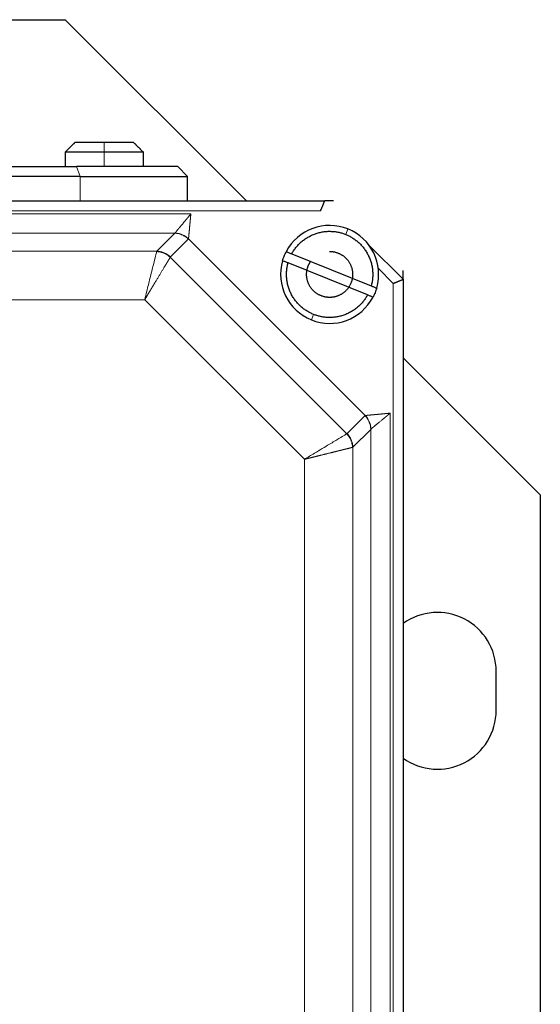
# Model space of a CAD drawing. Header units: inches. Extents: x 0 to 20790, y -12 to 14700.
# Tile 405 of 441: x 13783 to 13836, y 11748 to 11849. Entities that reach past the tile are written whole.
import ezdxf

# ---------------------------------------------------------------- set-up
doc = ezdxf.new("R2010")
doc.units = ezdxf.units.IN
doc.layers.add('1', color=7, linetype='Continuous', true_color=0xffffff)

msp = doc.modelspace()

# ---------------------------------------------------------------- linework, layer by layer
at = {"layer": '1', "color": 2, "linetype": 'Continuous', "lineweight": 25}
for p, q in [((13766.878, 11848.942), (13787.338, 11848.942)), ((13805.838, 11830.442), (13787.338, 11848.942)), ((13788.38, 11836.442), (13789.294, 11836.442)), ((13793.383, 11836.442), (13794.296, 11836.442)), ((13787.338, 11835.45), (13787.338, 11833.942)), ((13787.37, 11835.442), (13791.338, 11835.442)), ((13791.338, 11835.442), (13795.307, 11835.442)), ((13765.838, 11833.942), (13788.496, 11833.942)), ((13798.838, 11833.942), (13788.496, 11833.942)), ((13799.838, 11832.942), (13798.838, 11833.942)), ((13788.87, 11832.942), (13764.838, 11832.942)), ((13788.87, 11832.942), (13799.838, 11832.942)), ((13799.838, 11830.442), (13799.838, 11832.942)), ((13814.738, 11830.442), (13813.839, 11830.442)), ((13799.938, 11826.582), (13799.913, 11826.544)), ((13818.338, 11825.942), (13821.838, 11822.442)), ((13810.469, 11825.037), (13818.581, 11821.774)), ((13798.09, 11824.721), (13798.071, 11824.692)), ((13818.207, 11820.846), (13810.096, 11824.109)), ((13821.838, 11822.441), (13821.838, 11823.342)), ((13821.838, 11822.442), (13821.838, 11708.442)), ((13835.838, 11800.442), (13821.838, 11814.441)), ((13817.941, 11808.516), (13817.979, 11808.541)), ((13816.089, 11806.674), (13816.117, 11806.693)), ((13835.838, 11800.442), (13835.838, 11730.317)), ((13831.338, 11778.442), (13831.338, 11782.442))]:
    msp.add_line(p, q, dxfattribs=at)
at = {"layer": '1', "color": 110, "linetype": 'Continuous', "lineweight": 13}
for p, q in [((13791.338, 11836.442), (13791.338, 11835.442)), ((13791.338, 11833.942), (13791.338, 11835.442)), ((13788.496, 11833.942), (13788.87, 11832.942)), ((13788.87, 11832.942), (13788.87, 11830.442)), ((13813.424, 11829.442), (13700.253, 11829.442)), ((13800.176, 11829.118), (13713.501, 11829.118)), ((13715.151, 11827.137), (13798.526, 11827.137)), ((13796.703, 11825.314), (13798.526, 11827.137)), ((13815.98, 11827.024), (13816.204, 11827.58)), ((13799.913, 11826.544), (13798.09, 11824.721)), ((13799.938, 11826.582), (13817.979, 11808.541)), ((13716.974, 11825.314), (13796.703, 11825.314)), ((13798.071, 11824.692), (13816.089, 11806.674)), ((13820.838, 11822.027), (13819.299, 11823.567)), ((13820.838, 11708.856), (13820.838, 11822.027)), ((13795.465, 11820.363), (13718.211, 11820.363)), ((13811.759, 11804.068), (13795.465, 11820.363)), ((13812.472, 11818.303), (13812.696, 11818.86)), ((13820.515, 11722.104), (13820.515, 11808.779)), ((13816.117, 11806.693), (13817.941, 11808.516)), ((13818.534, 11807.129), (13816.711, 11805.306)), ((13818.534, 11807.129), (13818.534, 11723.754)), ((13816.711, 11805.306), (13816.711, 11725.577)), ((13811.759, 11726.815), (13811.759, 11804.068))]:
    msp.add_line(p, q, dxfattribs=at)
at = {"layer": '1', "color": 2, "linetype": 'Continuous', "lineweight": 25}
for centre, radius, start, end in [((13814.338, 11822.942), 5, 68.08544, 152.34627), ((13814.338, 11822.942), 5, 343.82461, 68.08544), ((13814.338, 11822.942), 5, 163.82461, 248.08544), ((13814.338, 11822.942), 5, 248.08544, 332.34627), ((13825.338, 11782.442), 6, 0, 125.685), ((13825.338, 11778.442), 6, 234.315, 0)]:
    msp.add_arc(centre, radius, start, end, dxfattribs=at)
for points, degree in [([(13788.38, 11836.442), (13787.37, 11835.442)], 1), ([(13787.37, 11835.442), (13788.38, 11836.442)], 1), ([(13791.207, 11836.442), (13791.273, 11836.442), (13791.338, 11836.442)], 2), ([(13791.338, 11836.442), (13791.404, 11836.442), (13791.47, 11836.442)], 2), ([(13795.307, 11835.442), (13794.296, 11836.442)], 1), ([(13794.296, 11836.442), (13795.307, 11835.442)], 1), ([(13795.338, 11833.942), (13795.338, 11835.442)], 1), ([(13699.838, 11830.442), (13813.838, 11830.442)], 1), ([(13798.526, 11827.137), (13798.537, 11827.143), (13798.545, 11827.149), (13798.551, 11827.156)], 3), ([(13796.703, 11825.314), (13796.695, 11825.301), (13796.689, 11825.285), (13796.684, 11825.267)], 3), ([(13809.7, 11824.808), (13809.762, 11824.963), (13809.832, 11825.114), (13809.909, 11825.262)], 3), ([(13814.338, 11825.292), (13814.79, 11825.291), (13815.672, 11824.928), (13816.327, 11824.279), (13816.689, 11823.404), (13816.688, 11822.482), (13816.326, 11821.606), (13815.675, 11820.955), (13814.8, 11820.592), (13814.338, 11820.592)], 2), ([(13809.536, 11824.334), (13809.583, 11824.495), (13809.637, 11824.653), (13809.7, 11824.808)], 3), ([(13818.977, 11821.076), (13818.915, 11820.921), (13818.845, 11820.769), (13818.767, 11820.621)], 3), ([(13819.14, 11821.549), (13819.094, 11821.388), (13819.039, 11821.23), (13818.977, 11821.076)], 3), ([(13818.553, 11807.154), (13818.546, 11807.148), (13818.539, 11807.14), (13818.534, 11807.129)], 3)]:
    msp.add_open_spline(points, degree=degree, dxfattribs=at)
for points, degree, knots in [([(13788.38, 11836.442), (13788.464, 11836.442), (13788.971, 11836.442), (13790.136, 11836.442), (13791.207, 11836.442)], 2, [0, 0, 0, 0.25, 0.5, 1, 1, 1]), ([(13791.47, 11836.442), (13792.54, 11836.442), (13793.705, 11836.442), (13794.212, 11836.442), (13794.296, 11836.442)], 2, [0, 0, 0, 0.5, 0.75, 1, 1, 1]), ([(13813.424, 11829.442), (13813.426, 11829.447), (13813.43, 11829.456), (13813.436, 11829.471), (13813.442, 11829.485), (13813.448, 11829.499), (13813.454, 11829.513), (13813.459, 11829.527), (13813.465, 11829.541), (13813.47, 11829.554), (13813.476, 11829.567), (13813.481, 11829.58), (13813.486, 11829.592), (13813.491, 11829.605), (13813.496, 11829.617), (13813.501, 11829.628), (13813.506, 11829.64), (13813.511, 11829.651), (13813.515, 11829.663), (13813.52, 11829.673), (13813.524, 11829.684), (13813.529, 11829.694), (13813.533, 11829.705), (13813.537, 11829.714), (13813.541, 11829.724), (13813.545, 11829.734), (13813.549, 11829.743), (13813.552, 11829.752), (13813.556, 11829.76), (13813.56, 11829.769), (13813.563, 11829.777), (13813.566, 11829.785), (13813.57, 11829.793), (13813.573, 11829.801), (13813.576, 11829.808), (13813.579, 11829.815), (13813.592, 11829.846), (13813.613, 11829.899), (13813.643, 11829.97), (13813.67, 11830.034), (13813.694, 11830.093), (13813.712, 11830.137), (13813.726, 11830.17), (13813.735, 11830.193), (13813.745, 11830.216), (13813.753, 11830.237), (13813.762, 11830.257), (13813.769, 11830.277), (13813.777, 11830.295), (13813.784, 11830.313), (13813.791, 11830.329), (13813.797, 11830.344), (13813.802, 11830.358), (13813.808, 11830.371), (13813.813, 11830.383), (13813.817, 11830.394), (13813.821, 11830.403), (13813.825, 11830.412), (13813.828, 11830.419), (13813.831, 11830.425), (13813.833, 11830.43), (13813.835, 11830.435), (13813.836, 11830.438), (13813.838, 11830.44), (13813.838, 11830.441), (13813.838, 11830.441), (13813.838, 11830.442)], 3, [0, 0, 0, 0, 0.0098379, 0.0195356, 0.0290922, 0.0385069, 0.0477792, 0.0569083, 0.0658938, 0.0747352, 0.083432, 0.0919838, 0.1003905, 0.1086517, 0.1167672, 0.124737, 0.1325608, 0.1402387, 0.1477706, 0.1551566, 0.1623967, 0.1694911, 0.1764398, 0.1832431, 0.1899011, 0.1964141, 0.2027822, 0.2090059, 0.2150853, 0.2210208, 0.2268127, 0.2324614, 0.2379672, 0.2433304, 0.2485516, 0.253631, 0.258569, 0.3142317, 0.3674363, 0.4181306, 0.466294, 0.5119346, 0.5339942, 0.5560138, 0.5779844, 0.599892, 0.6217226, 0.6434617, 0.6650951, 0.6866083, 0.7079871, 0.7292173, 0.750285, 0.7711769, 0.7918797, 0.8123808, 0.8326682, 0.8527304, 0.8725566, 0.8921367, 0.9114614, 0.9305222, 0.9493114, 0.9678222, 0.9860485, 1, 1, 1, 1]), ([(13809.909, 11825.262), (13810.006, 11825.224), (13810.192, 11825.148), (13810.379, 11825.073), (13810.469, 11825.037)], 3, [0, 0, 0, 0, 0.5156033, 1, 1, 1, 1]), ([(13810.096, 11824.109), (13810.006, 11824.146), (13809.819, 11824.221), (13809.632, 11824.296), (13809.536, 11824.334)], 3, [0, 0, 0, 0, 0.4843967, 1, 1, 1, 1]), ([(13814.338, 11820.592), (13813.877, 11820.592), (13813.003, 11820.954), (13812.352, 11821.605), (13811.989, 11822.48), (13811.987, 11823.402), (13812.263, 11824.071), (13812.4, 11824.271)], 2, [0, 0, 0, 0.1809013, 0.3618027, 0.542704, 0.7236054, 0.9045067, 1, 1, 1]), ([(13820.838, 11822.027), (13820.843, 11822.029), (13820.853, 11822.033), (13820.868, 11822.04), (13820.882, 11822.046), (13820.896, 11822.051), (13820.91, 11822.057), (13820.924, 11822.063), (13820.937, 11822.069), (13820.95, 11822.074), (13820.963, 11822.079), (13820.976, 11822.085), (13820.989, 11822.09), (13821.001, 11822.095), (13821.013, 11822.1), (13821.025, 11822.105), (13821.037, 11822.11), (13821.048, 11822.114), (13821.059, 11822.119), (13821.07, 11822.124), (13821.081, 11822.128), (13821.091, 11822.132), (13821.101, 11822.136), (13821.111, 11822.141), (13821.121, 11822.145), (13821.13, 11822.148), (13821.139, 11822.152), (13821.148, 11822.156), (13821.157, 11822.16), (13821.166, 11822.163), (13821.174, 11822.166), (13821.182, 11822.17), (13821.19, 11822.173), (13821.198, 11822.176), (13821.205, 11822.179), (13821.212, 11822.182), (13821.243, 11822.195), (13821.295, 11822.217), (13821.366, 11822.246), (13821.431, 11822.273), (13821.49, 11822.297), (13821.534, 11822.315), (13821.567, 11822.329), (13821.59, 11822.339), (13821.612, 11822.348), (13821.634, 11822.357), (13821.654, 11822.366), (13821.673, 11822.374), (13821.692, 11822.382), (13821.709, 11822.389), (13821.725, 11822.396), (13821.74, 11822.402), (13821.754, 11822.408), (13821.767, 11822.413), (13821.779, 11822.418), (13821.789, 11822.423), (13821.799, 11822.427), (13821.808, 11822.43), (13821.815, 11822.433), (13821.821, 11822.435), (13821.827, 11822.437), (13821.831, 11822.439), (13821.834, 11822.44), (13821.837, 11822.441), (13821.838, 11822.441), (13821.838, 11822.442), (13821.838, 11822.442)], 3, [0, 0, 0, 0, 0.0098379, 0.0195356, 0.0290922, 0.0385069, 0.0477792, 0.0569083, 0.0658938, 0.0747352, 0.0834319, 0.0919838, 0.1003905, 0.1086517, 0.1167672, 0.124737, 0.1325608, 0.1402387, 0.1477706, 0.1551566, 0.1623967, 0.1694911, 0.1764398, 0.1832431, 0.1899011, 0.1964141, 0.2027822, 0.2090059, 0.2150853, 0.2210208, 0.2268127, 0.2324614, 0.2379672, 0.2433304, 0.2485516, 0.253631, 0.258569, 0.3142317, 0.3674363, 0.4181306, 0.466294, 0.5119346, 0.5339942, 0.5560138, 0.5779844, 0.599892, 0.6217226, 0.6434617, 0.6650951, 0.6866083, 0.7079871, 0.7292173, 0.750285, 0.7711769, 0.7918797, 0.8123808, 0.8326682, 0.8527304, 0.8725566, 0.8921367, 0.9114614, 0.9305222, 0.9493114, 0.9678222, 0.9860485, 1, 1, 1, 1]), ([(13818.767, 11820.621), (13818.671, 11820.66), (13818.484, 11820.735), (13818.298, 11820.81), (13818.207, 11820.846)], 3, [0, 0, 0, 0, 0.5156033, 1, 1, 1, 1]), ([(13818.581, 11821.774), (13818.671, 11821.738), (13818.858, 11821.662), (13819.044, 11821.587), (13819.14, 11821.549)], 3, [0, 0, 0, 0, 0.4843967, 1, 1, 1, 1])]:
    msp.add_open_spline(points, degree=degree, knots=knots, dxfattribs=at)
at = {"layer": '1', "color": 110, "linetype": 'Continuous', "lineweight": 13}
for points, knots in [([(13798.551, 11827.156), (13798.552, 11827.158), (13798.554, 11827.16), (13798.558, 11827.164), (13798.561, 11827.169), (13798.565, 11827.173), (13798.569, 11827.178), (13798.573, 11827.182), (13798.577, 11827.188), (13798.581, 11827.193), (13798.586, 11827.198), (13798.59, 11827.204), (13798.595, 11827.21), (13798.6, 11827.216), (13798.605, 11827.222), (13798.61, 11827.228), (13798.616, 11827.235), (13798.621, 11827.242), (13798.627, 11827.249), (13798.633, 11827.256), (13798.639, 11827.263), (13798.645, 11827.271), (13798.652, 11827.278), (13798.658, 11827.286), (13798.665, 11827.295), (13798.672, 11827.303), (13798.679, 11827.311), (13798.686, 11827.32), (13798.694, 11827.329), (13798.701, 11827.338), (13798.709, 11827.347), (13798.717, 11827.357), (13798.736, 11827.38), (13798.768, 11827.419), (13798.817, 11827.478), (13798.871, 11827.543), (13798.92, 11827.602), (13798.96, 11827.65), (13798.99, 11827.686), (13799.019, 11827.721), (13799.047, 11827.755), (13799.075, 11827.789), (13799.103, 11827.822), (13799.13, 11827.855), (13799.157, 11827.887), (13799.208, 11827.949), (13799.289, 11828.046), (13799.404, 11828.185), (13799.53, 11828.338), (13799.625, 11828.453), (13799.685, 11828.525), (13799.706, 11828.551), (13799.728, 11828.577), (13799.751, 11828.605), (13799.775, 11828.634), (13799.8, 11828.664), (13799.826, 11828.695), (13799.853, 11828.727), (13799.881, 11828.761), (13799.91, 11828.796), (13799.94, 11828.832), (13799.97, 11828.869), (13800.002, 11828.908), (13800.035, 11828.948), (13800.069, 11828.989), (13800.104, 11829.031), (13800.14, 11829.074), (13800.164, 11829.103), (13800.176, 11829.118)], [0, 0, 0, 0, 0.0060783, 0.0121777, 0.0182981, 0.0244396, 0.0306023, 0.0367862, 0.0429912, 0.0492175, 0.055465, 0.0617337, 0.0680237, 0.0743349, 0.0806673, 0.0870209, 0.0933957, 0.0997918, 0.1062089, 0.1126472, 0.1191066, 0.1255871, 0.1320886, 0.1386112, 0.1451546, 0.1517191, 0.1583044, 0.1649105, 0.1715374, 0.1781851, 0.1848535, 0.1915425, 0.1982522, 0.2329474, 0.2692787, 0.3071904, 0.3466185, 0.3656454, 0.3840458, 0.4018307, 0.4190118, 0.4356009, 0.4516364, 0.4672735, 0.4825267, 0.4973856, 0.5540501, 0.6149629, 0.6801485, 0.7495931, 0.7595843, 0.7700317, 0.7809366, 0.7923003, 0.8041241, 0.8164091, 0.8291563, 0.8423666, 0.8560407, 0.8701792, 0.8847825, 0.8998506, 0.9153836, 0.9313811, 0.9478426, 0.9647671, 0.9821534, 1, 1, 1, 1]), ([(13800.176, 11829.118), (13800.175, 11829.108), (13800.173, 11829.089), (13800.171, 11829.06), (13800.168, 11829.032), (13800.165, 11829.004), (13800.163, 11828.976), (13800.16, 11828.949), (13800.157, 11828.922), (13800.155, 11828.895), (13800.152, 11828.869), (13800.15, 11828.843), (13800.148, 11828.818), (13800.145, 11828.793), (13800.143, 11828.769), (13800.141, 11828.744), (13800.138, 11828.721), (13800.136, 11828.697), (13800.134, 11828.674), (13800.132, 11828.651), (13800.13, 11828.629), (13800.128, 11828.607), (13800.126, 11828.586), (13800.124, 11828.565), (13800.122, 11828.544), (13800.12, 11828.523), (13800.118, 11828.504), (13800.116, 11828.484), (13800.114, 11828.465), (13800.113, 11828.446), (13800.111, 11828.427), (13800.109, 11828.409), (13800.108, 11828.392), (13800.106, 11828.374), (13800.105, 11828.358), (13800.103, 11828.341), (13800.099, 11828.293), (13800.091, 11828.216), (13800.081, 11828.11), (13800.072, 11828.009), (13800.063, 11827.913), (13800.054, 11827.821), (13800.046, 11827.734), (13800.039, 11827.652), (13800.032, 11827.584), (13800.027, 11827.527), (13800.023, 11827.482), (13800.02, 11827.438), (13800.016, 11827.395), (13800.012, 11827.353), (13800.008, 11827.312), (13800.005, 11827.271), (13800.001, 11827.232), (13799.997, 11827.194), (13799.994, 11827.157), (13799.99, 11827.121), (13799.986, 11827.086), (13799.983, 11827.052), (13799.98, 11827.019), (13799.976, 11826.987), (13799.973, 11826.956), (13799.97, 11826.926), (13799.967, 11826.898), (13799.965, 11826.87), (13799.962, 11826.844), (13799.96, 11826.819), (13799.957, 11826.795), (13799.955, 11826.772), (13799.953, 11826.75), (13799.951, 11826.729), (13799.949, 11826.709), (13799.948, 11826.691), (13799.946, 11826.673), (13799.945, 11826.657), (13799.943, 11826.642), (13799.942, 11826.628), (13799.941, 11826.615), (13799.94, 11826.603), (13799.939, 11826.592), (13799.938, 11826.585), (13799.938, 11826.582)], [0, 0, 0, 0, 0.0090604, 0.018007, 0.0268395, 0.0355577, 0.0441615, 0.0526507, 0.0610252, 0.069285, 0.0774299, 0.0854599, 0.0933749, 0.1011749, 0.1088599, 0.1164298, 0.1238848, 0.1312249, 0.13845, 0.1455603, 0.1525557, 0.1594365, 0.1662027, 0.1728544, 0.1793917, 0.1858147, 0.1921236, 0.1983185, 0.2043996, 0.210367, 0.2162209, 0.2219614, 0.2275887, 0.233103, 0.2385046, 0.2437935, 0.24897, 0.284392, 0.3186901, 0.3518605, 0.3839021, 0.4148162, 0.4446071, 0.4732809, 0.5008466, 0.5175969, 0.5340315, 0.5502308, 0.5663189, 0.5822953, 0.598158, 0.6139052, 0.6295347, 0.6450445, 0.6604324, 0.6756964, 0.6908342, 0.7058438, 0.7207231, 0.7354699, 0.7500821, 0.7645578, 0.778895, 0.7930918, 0.8071463, 0.8210567, 0.8348216, 0.8484392, 0.8619083, 0.8752275, 0.8883956, 0.9014116, 0.9142747, 0.9269842, 0.9395396, 0.9519405, 0.9641869, 0.9762787, 0.9882162, 1, 1, 1, 1]), ([(13798.526, 11827.137), (13798.64, 11827.135), (13798.924, 11827.105), (13799.308, 11826.978), (13799.656, 11826.774), (13799.832, 11826.625), (13799.913, 11826.544)], [0, 0, 0, 0, 0.2222222, 0.5555556, 0.7777778, 1, 1, 1, 1]), ([(13798.551, 11827.156), (13798.843, 11827.152), (13799.281, 11827.05), (13799.72, 11826.777), (13799.886, 11826.633), (13799.938, 11826.582)], [0, 0, 0, 0, 0.5714286, 0.8571429, 1, 1, 1, 1]), ([(13796.684, 11825.267), (13796.668, 11825.202), (13796.597, 11824.917), (13796.38, 11824.044), (13796.036, 11822.66), (13795.721, 11821.394), (13795.536, 11820.649), (13795.465, 11820.363)], [0, 0, 0, 0, 0.1449133, 0.4252746, 0.675, 0.875, 1, 1, 1, 1]), ([(13798.09, 11824.721), (13798.008, 11824.802), (13797.832, 11824.951), (13797.584, 11825.097), (13797.32, 11825.209), (13797.044, 11825.288), (13796.816, 11825.312), (13796.703, 11825.314)], [0, 0, 0, 0, 0.2222222, 0.4444444, 0.5555556, 0.7777778, 1, 1, 1, 1]), ([(13798.071, 11824.692), (13798.07, 11824.69), (13798.068, 11824.686), (13798.064, 11824.68), (13798.06, 11824.674), (13798.056, 11824.668), (13798.052, 11824.661), (13798.048, 11824.654), (13798.044, 11824.647), (13798.04, 11824.64), (13798.035, 11824.632), (13798.03, 11824.624), (13798.026, 11824.616), (13798.021, 11824.608), (13798.016, 11824.599), (13798.01, 11824.591), (13798.005, 11824.582), (13798, 11824.573), (13797.994, 11824.563), (13797.988, 11824.553), (13797.982, 11824.544), (13797.976, 11824.533), (13797.97, 11824.523), (13797.964, 11824.512), (13797.957, 11824.502), (13797.951, 11824.49), (13797.944, 11824.479), (13797.937, 11824.468), (13797.93, 11824.456), (13797.923, 11824.444), (13797.915, 11824.431), (13797.908, 11824.419), (13797.9, 11824.406), (13797.892, 11824.393), (13797.884, 11824.38), (13797.876, 11824.366), (13797.868, 11824.353), (13797.86, 11824.339), (13797.851, 11824.324), (13797.842, 11824.31), (13797.833, 11824.295), (13797.824, 11824.28), (13797.815, 11824.265), (13797.806, 11824.25), (13797.796, 11824.234), (13797.787, 11824.218), (13797.777, 11824.202), (13797.767, 11824.186), (13797.757, 11824.169), (13797.747, 11824.152), (13797.737, 11824.135), (13797.726, 11824.117), (13797.715, 11824.1), (13797.705, 11824.082), (13797.694, 11824.064), (13797.683, 11824.046), (13797.671, 11824.027), (13797.66, 11824.008), (13797.648, 11823.989), (13797.637, 11823.97), (13797.625, 11823.95), (13797.613, 11823.931), (13797.601, 11823.911), (13797.589, 11823.891), (13797.576, 11823.87), (13797.564, 11823.849), (13797.551, 11823.829), (13797.538, 11823.807), (13797.526, 11823.786), (13797.513, 11823.765), (13797.499, 11823.743), (13797.486, 11823.721), (13797.473, 11823.699), (13797.459, 11823.676), (13797.446, 11823.654), (13797.432, 11823.631), (13797.398, 11823.574), (13797.343, 11823.484), (13797.267, 11823.357), (13797.191, 11823.229), (13797.114, 11823.1), (13797.036, 11822.969), (13796.956, 11822.836), (13796.874, 11822.701), (13796.792, 11822.565), (13796.708, 11822.426), (13796.624, 11822.287), (13796.561, 11822.183), (13796.52, 11822.116), (13796.502, 11822.085), (13796.483, 11822.053), (13796.463, 11822.021), (13796.444, 11821.988), (13796.423, 11821.954), (13796.403, 11821.919), (13796.381, 11821.884), (13796.36, 11821.848), (13796.338, 11821.812), (13796.315, 11821.774), (13796.293, 11821.736), (13796.269, 11821.697), (13796.245, 11821.658), (13796.221, 11821.617), (13796.197, 11821.576), (13796.171, 11821.534), (13796.146, 11821.491), (13796.12, 11821.448), (13796.093, 11821.404), (13796.066, 11821.359), (13796.038, 11821.313), (13796.01, 11821.267), (13795.982, 11821.22), (13795.953, 11821.172), (13795.924, 11821.123), (13795.894, 11821.073), (13795.864, 11821.023), (13795.833, 11820.972), (13795.801, 11820.92), (13795.77, 11820.868), (13795.738, 11820.814), (13795.705, 11820.76), (13795.672, 11820.706), (13795.639, 11820.65), (13795.605, 11820.594), (13795.57, 11820.537), (13795.536, 11820.48), (13795.501, 11820.421), (13795.477, 11820.382), (13795.465, 11820.363)], [0, 0, 0, 0, 0.0047577, 0.0095329, 0.0143254, 0.0191352, 0.0239621, 0.028806, 0.0336667, 0.0385443, 0.0434384, 0.0483491, 0.0532762, 0.0582195, 0.0631789, 0.0681543, 0.0731456, 0.0781525, 0.083175, 0.0882129, 0.0932661, 0.0983343, 0.1034176, 0.1085156, 0.1136283, 0.1187555, 0.1238969, 0.1290526, 0.1342222, 0.1394057, 0.1446028, 0.1498134, 0.1550374, 0.1602744, 0.1655244, 0.1707872, 0.1760626, 0.1813504, 0.1866504, 0.1919625, 0.1972864, 0.2026219, 0.207969, 0.2133273, 0.2186966, 0.2240769, 0.2294678, 0.2348692, 0.2402809, 0.2457026, 0.2511342, 0.2565755, 0.2620262, 0.2674862, 0.2729552, 0.278433, 0.2839194, 0.2894143, 0.2949173, 0.3004282, 0.305947, 0.3114732, 0.3170068, 0.3225475, 0.328095, 0.3336492, 0.3392099, 0.3447767, 0.3503496, 0.3559282, 0.3615123, 0.3671018, 0.3726964, 0.3782959, 0.3839, 0.3895086, 0.3951214, 0.4250177, 0.4539757, 0.4820072, 0.5092256, 0.5362263, 0.5630798, 0.5897544, 0.6162194, 0.6424446, 0.6684009, 0.69406, 0.6995408, 0.7051291, 0.7108253, 0.7166298, 0.722543, 0.7285653, 0.734697, 0.7409386, 0.7472904, 0.7537528, 0.7603261, 0.7670106, 0.7738067, 0.7807146, 0.7877346, 0.794867, 0.802112, 0.8094699, 0.8169408, 0.824525, 0.8322225, 0.8400335, 0.8479582, 0.8559965, 0.8641485, 0.8724143, 0.8807938, 0.889287, 0.8978937, 0.9066139, 0.9154474, 0.924394, 0.9334535, 0.9426255, 0.9519098, 0.9613059, 0.9708135, 0.980432, 0.9901611, 1, 1, 1, 1]), ([(13817.979, 11808.541), (13817.98, 11808.541), (13817.984, 11808.542), (13817.989, 11808.542), (13817.995, 11808.543), (13818.001, 11808.543), (13818.007, 11808.544), (13818.013, 11808.544), (13818.02, 11808.545), (13818.027, 11808.546), (13818.035, 11808.546), (13818.042, 11808.547), (13818.05, 11808.547), (13818.059, 11808.548), (13818.067, 11808.549), (13818.076, 11808.55), (13818.086, 11808.55), (13818.095, 11808.551), (13818.105, 11808.552), (13818.115, 11808.553), (13818.126, 11808.554), (13818.137, 11808.555), (13818.148, 11808.556), (13818.159, 11808.557), (13818.171, 11808.558), (13818.183, 11808.559), (13818.195, 11808.56), (13818.208, 11808.562), (13818.221, 11808.563), (13818.234, 11808.564), (13818.248, 11808.565), (13818.262, 11808.567), (13818.276, 11808.568), (13818.291, 11808.57), (13818.306, 11808.571), (13818.321, 11808.573), (13818.336, 11808.574), (13818.352, 11808.576), (13818.368, 11808.577), (13818.385, 11808.579), (13818.402, 11808.581), (13818.419, 11808.582), (13818.436, 11808.584), (13818.454, 11808.586), (13818.472, 11808.588), (13818.49, 11808.59), (13818.509, 11808.591), (13818.528, 11808.593), (13818.547, 11808.595), (13818.566, 11808.597), (13818.586, 11808.599), (13818.606, 11808.601), (13818.626, 11808.603), (13818.647, 11808.605), (13818.668, 11808.607), (13818.689, 11808.609), (13818.711, 11808.611), (13818.732, 11808.613), (13818.754, 11808.615), (13818.777, 11808.617), (13818.799, 11808.619), (13818.822, 11808.621), (13818.845, 11808.623), (13818.869, 11808.625), (13818.892, 11808.627), (13818.916, 11808.629), (13818.941, 11808.631), (13818.973, 11808.634), (13819.014, 11808.638), (13819.063, 11808.643), (13819.114, 11808.647), (13819.167, 11808.652), (13819.221, 11808.658), (13819.277, 11808.663), (13819.335, 11808.668), (13819.395, 11808.674), (13819.456, 11808.68), (13819.519, 11808.686), (13819.583, 11808.692), (13819.65, 11808.698), (13819.706, 11808.703), (13819.751, 11808.708), (13819.787, 11808.711), (13819.823, 11808.714), (13819.862, 11808.718), (13819.902, 11808.722), (13819.944, 11808.725), (13819.988, 11808.729), (13820.033, 11808.734), (13820.08, 11808.738), (13820.129, 11808.743), (13820.179, 11808.747), (13820.231, 11808.752), (13820.284, 11808.757), (13820.34, 11808.763), (13820.397, 11808.768), (13820.455, 11808.774), (13820.495, 11808.777), (13820.515, 11808.779)], [0, 0, 0, 0, 0.0061541, 0.0123529, 0.0185964, 0.0248848, 0.0312182, 0.0375966, 0.04402, 0.0504884, 0.0570019, 0.0635604, 0.070164, 0.0768124, 0.0835058, 0.090244, 0.0970269, 0.1038543, 0.1107263, 0.1176427, 0.1246032, 0.1316078, 0.1386563, 0.1457484, 0.1528841, 0.160063, 0.1672851, 0.1745499, 0.1818574, 0.1892072, 0.1965992, 0.204033, 0.2115083, 0.219025, 0.2265827, 0.234181, 0.2418198, 0.2494987, 0.2572174, 0.2649756, 0.2727729, 0.2806091, 0.2884838, 0.2963967, 0.3043474, 0.3123357, 0.3203611, 0.3284233, 0.3365221, 0.344657, 0.3528277, 0.361034, 0.3692753, 0.3775515, 0.3858621, 0.3942069, 0.4025855, 0.4109976, 0.4194428, 0.4279209, 0.4364316, 0.4449744, 0.4535492, 0.4621556, 0.4708106, 0.4795538, 0.4883869, 0.4973102, 0.514327, 0.5317385, 0.5495466, 0.5677527, 0.5863581, 0.6053637, 0.6247702, 0.6445777, 0.6647862, 0.6853952, 0.706404, 0.7278114, 0.7496158, 0.7603954, 0.7716626, 0.783419, 0.7956664, 0.8084062, 0.8216397, 0.8353683, 0.8495929, 0.8643144, 0.8795335, 0.8952507, 0.911466, 0.9281794, 0.9453904, 0.9630983, 0.981302, 1, 1, 1, 1]), ([(13820.515, 11808.779), (13820.507, 11808.773), (13820.492, 11808.761), (13820.47, 11808.742), (13820.447, 11808.724), (13820.425, 11808.706), (13820.404, 11808.688), (13820.383, 11808.67), (13820.362, 11808.653), (13820.341, 11808.636), (13820.321, 11808.619), (13820.301, 11808.602), (13820.281, 11808.586), (13820.261, 11808.57), (13820.242, 11808.554), (13820.223, 11808.539), (13820.205, 11808.523), (13820.187, 11808.508), (13820.169, 11808.494), (13820.151, 11808.479), (13820.134, 11808.465), (13820.117, 11808.451), (13820.101, 11808.437), (13820.084, 11808.423), (13820.069, 11808.41), (13820.053, 11808.397), (13820.038, 11808.385), (13820.023, 11808.372), (13820.008, 11808.36), (13819.993, 11808.348), (13819.979, 11808.336), (13819.966, 11808.325), (13819.952, 11808.313), (13819.939, 11808.303), (13819.926, 11808.292), (13819.913, 11808.281), (13819.86, 11808.237), (13819.768, 11808.161), (13819.643, 11808.057), (13819.527, 11807.961), (13819.42, 11807.872), (13819.337, 11807.803), (13819.272, 11807.75), (13819.223, 11807.709), (13819.172, 11807.666), (13819.118, 11807.622), (13819.061, 11807.575), (13819.002, 11807.526), (13818.944, 11807.478), (13818.891, 11807.434), (13818.85, 11807.4), (13818.819, 11807.375), (13818.797, 11807.357), (13818.776, 11807.339), (13818.756, 11807.323), (13818.737, 11807.307), (13818.718, 11807.291), (13818.7, 11807.277), (13818.684, 11807.263), (13818.668, 11807.25), (13818.652, 11807.237), (13818.638, 11807.225), (13818.625, 11807.214), (13818.612, 11807.203), (13818.6, 11807.193), (13818.589, 11807.184), (13818.579, 11807.176), (13818.569, 11807.168), (13818.561, 11807.161), (13818.556, 11807.156), (13818.553, 11807.154)], [0, 0, 0, 0, 0.0091499, 0.018181, 0.0270929, 0.0358854, 0.0445583, 0.0531116, 0.0615449, 0.0698583, 0.0780515, 0.0861246, 0.0940774, 0.1019099, 0.1096221, 0.117214, 0.1246855, 0.1320366, 0.1392675, 0.1463782, 0.1533686, 0.1602389, 0.1669892, 0.1736196, 0.1801301, 0.1865209, 0.1927921, 0.1989438, 0.2049762, 0.2108895, 0.2166837, 0.2223591, 0.2279158, 0.233354, 0.2386738, 0.2438756, 0.2489593, 0.3051512, 0.3584363, 0.4088067, 0.4562718, 0.5008575, 0.5227777, 0.5460925, 0.5708336, 0.5973725, 0.625811, 0.6585626, 0.690311, 0.7210172, 0.750645, 0.7648266, 0.7788963, 0.7928529, 0.8066952, 0.820422, 0.8340322, 0.8475247, 0.8608987, 0.8741531, 0.8872872, 0.9003003, 0.9131917, 0.925961, 0.9386078, 0.9511318, 0.9635329, 0.9758111, 0.9879667, 1, 1, 1, 1]), ([(13817.941, 11808.516), (13818.103, 11808.354), (13818.34, 11808.021), (13818.502, 11807.528), (13818.532, 11807.243), (13818.534, 11807.129)], [0, 0, 0, 0, 0.4444444, 0.7777778, 1, 1, 1, 1]), ([(13817.979, 11808.541), (13818.182, 11808.331), (13818.42, 11807.95), (13818.537, 11807.446), (13818.552, 11807.227), (13818.553, 11807.154)], [0, 0, 0, 0, 0.5714286, 0.8571429, 1, 1, 1, 1]), ([(13816.089, 11806.674), (13816.04, 11806.645), (13815.856, 11806.534), (13815.31, 11806.206), (13814.276, 11805.583), (13813.009, 11804.821), (13812.104, 11804.276), (13811.759, 11804.068)], [0, 0, 0, 0, 0.125, 0.325, 0.5520989, 0.8298354, 1, 1, 1, 1]), ([(13816.711, 11805.306), (13816.708, 11805.434), (13816.686, 11805.626), (13816.619, 11805.875), (13816.552, 11806.056), (13816.467, 11806.231), (13816.333, 11806.451), (13816.209, 11806.602), (13816.117, 11806.693)], [0, 0, 0, 0, 0.25, 0.375, 0.5, 0.625, 0.75, 1, 1, 1, 1]), ([(13816.664, 11805.287), (13816.661, 11805.287), (13816.656, 11805.286), (13816.649, 11805.284), (13816.641, 11805.282), (13816.634, 11805.28), (13816.625, 11805.278), (13816.617, 11805.276), (13816.608, 11805.273), (13816.599, 11805.271), (13816.59, 11805.269), (13816.58, 11805.266), (13816.57, 11805.264), (13816.56, 11805.261), (13816.549, 11805.258), (13816.538, 11805.256), (13816.527, 11805.253), (13816.515, 11805.25), (13816.504, 11805.247), (13816.491, 11805.244), (13816.479, 11805.241), (13816.466, 11805.237), (13816.453, 11805.234), (13816.44, 11805.231), (13816.426, 11805.227), (13816.412, 11805.224), (13816.397, 11805.22), (13816.383, 11805.216), (13816.367, 11805.212), (13816.352, 11805.209), (13816.336, 11805.205), (13816.32, 11805.201), (13816.304, 11805.197), (13816.287, 11805.192), (13816.27, 11805.188), (13816.253, 11805.184), (13816.235, 11805.179), (13816.217, 11805.175), (13816.198, 11805.17), (13816.18, 11805.166), (13816.161, 11805.161), (13816.141, 11805.156), (13816.121, 11805.151), (13816.101, 11805.146), (13816.081, 11805.141), (13816.06, 11805.136), (13816.039, 11805.131), (13816.018, 11805.126), (13815.996, 11805.12), (13815.974, 11805.115), (13815.952, 11805.109), (13815.929, 11805.104), (13815.906, 11805.098), (13815.882, 11805.093), (13815.859, 11805.087), (13815.835, 11805.081), (13815.81, 11805.075), (13815.786, 11805.069), (13815.761, 11805.063), (13815.735, 11805.056), (13815.71, 11805.05), (13815.684, 11805.044), (13815.658, 11805.037), (13815.631, 11805.031), (13815.604, 11805.024), (13815.577, 11805.018), (13815.55, 11805.011), (13815.522, 11805.004), (13815.494, 11804.997), (13815.466, 11804.99), (13815.437, 11804.983), (13815.408, 11804.976), (13815.379, 11804.969), (13815.35, 11804.962), (13815.32, 11804.954), (13815.29, 11804.947), (13815.26, 11804.939), (13815.229, 11804.932), (13815.199, 11804.924), (13815.168, 11804.916), (13815.136, 11804.908), (13815.105, 11804.9), (13815.073, 11804.892), (13815.041, 11804.884), (13815.009, 11804.876), (13814.976, 11804.868), (13814.925, 11804.855), (13814.856, 11804.838), (13814.767, 11804.816), (13814.675, 11804.793), (13814.58, 11804.769), (13814.482, 11804.745), (13814.381, 11804.72), (13814.276, 11804.694), (13814.168, 11804.667), (13814.058, 11804.639), (13813.943, 11804.611), (13813.826, 11804.582), (13813.706, 11804.552), (13813.582, 11804.521), (13813.487, 11804.498), (13813.421, 11804.481), (13813.384, 11804.472), (13813.347, 11804.463), (13813.309, 11804.453), (13813.269, 11804.444), (13813.229, 11804.434), (13813.188, 11804.423), (13813.146, 11804.413), (13813.103, 11804.402), (13813.058, 11804.391), (13813.013, 11804.38), (13812.967, 11804.368), (13812.92, 11804.356), (13812.871, 11804.344), (13812.822, 11804.332), (13812.772, 11804.319), (13812.72, 11804.307), (13812.668, 11804.294), (13812.614, 11804.28), (13812.56, 11804.267), (13812.504, 11804.253), (13812.448, 11804.239), (13812.39, 11804.225), (13812.332, 11804.21), (13812.272, 11804.196), (13812.211, 11804.181), (13812.15, 11804.165), (13812.087, 11804.15), (13812.023, 11804.134), (13811.959, 11804.118), (13811.893, 11804.102), (13811.827, 11804.085), (13811.782, 11804.074), (13811.759, 11804.068)], [0, 0, 0, 0, 0.0050987, 0.0102202, 0.0153643, 0.0205308, 0.0257196, 0.0309307, 0.0361637, 0.0414185, 0.046695, 0.0519929, 0.0573122, 0.0626527, 0.068014, 0.0733962, 0.0787989, 0.084222, 0.0896653, 0.0951286, 0.1006117, 0.1061143, 0.1116363, 0.1171774, 0.1227375, 0.1283163, 0.1339135, 0.1395291, 0.1451626, 0.1508139, 0.1564828, 0.162169, 0.1678723, 0.1735924, 0.1793291, 0.185082, 0.1908511, 0.1966359, 0.2024363, 0.208252, 0.2140826, 0.2199281, 0.2257879, 0.231662, 0.23755, 0.2434516, 0.2493666, 0.2552947, 0.2612355, 0.2671889, 0.2731544, 0.2791319, 0.285121, 0.2911214, 0.2971329, 0.3031551, 0.3091877, 0.3152304, 0.321283, 0.327345, 0.3334163, 0.3394966, 0.3455854, 0.3516825, 0.3577876, 0.3639003, 0.3700204, 0.3761476, 0.3822815, 0.3884218, 0.3945683, 0.4007205, 0.4068783, 0.4130412, 0.419209, 0.4253813, 0.4315579, 0.4377384, 0.4439225, 0.4501099, 0.4563003, 0.4624934, 0.4686889, 0.4748865, 0.4811054, 0.4873684, 0.4936755, 0.5097484, 0.5261105, 0.5427632, 0.5597075, 0.5769442, 0.5944739, 0.6122966, 0.6304121, 0.6488199, 0.6675189, 0.6865078, 0.7057847, 0.7253474, 0.7451932, 0.7507076, 0.7563569, 0.7621415, 0.7680619, 0.7741184, 0.7803114, 0.7866414, 0.7931086, 0.7997136, 0.8064565, 0.8133377, 0.8203575, 0.8275162, 0.834814, 0.8422512, 0.8498279, 0.8575443, 0.8654006, 0.8733969, 0.8815332, 0.8898095, 0.8982259, 0.9067823, 0.9154786, 0.9243147, 0.9332903, 0.9424052, 0.9516591, 0.9610518, 0.9705827, 0.9802514, 0.9900573, 1, 1, 1, 1]), ([(13816.711, 11805.306), (13816.709, 11805.305), (13816.706, 11805.303), (13816.702, 11805.301), (13816.697, 11805.299), (13816.692, 11805.296), (13816.686, 11805.294), (13816.681, 11805.292), (13816.675, 11805.291), (13816.67, 11805.289), (13816.666, 11805.288), (13816.664, 11805.287)], [0, 0, 0, 0, 0.111307, 0.2225662, 0.3337771, 0.4449392, 0.556052, 0.667115, 0.7781277, 0.8890895, 1, 1, 1, 1])]:
    msp.add_open_spline(points, degree=3, knots=knots, dxfattribs=at)
at = {"layer": '1', "color": 2, "linetype": 'Continuous', "lineweight": 25}
for points, weights in [([(13810.469, 11825.037), (13812.339, 11828.489), (13815.98, 11827.024)], [0.957499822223, 0.730173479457, 1]), ([(13815.98, 11827.024), (13819.622, 11825.559), (13818.581, 11821.774)], [1, 0.730173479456, 0.957499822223]), ([(13812.696, 11818.86), (13809.054, 11820.325), (13810.096, 11824.109)], [1, 0.730173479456, 0.957499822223]), ([(13818.207, 11820.846), (13816.338, 11817.394), (13812.696, 11818.86)], [0.957499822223, 0.730173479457, 1])]:
    msp.add_rational_spline(points, weights, degree=2, dxfattribs=at)
at = {"layer": '1', "color": 110, "linetype": 'Continuous', "lineweight": 13}
for points in [[(13798.071, 11824.692), (13797.949, 11824.811), (13797.673, 11825.018), (13797.195, 11825.216), (13796.854, 11825.264), (13796.684, 11825.267)], [(13816.664, 11805.287), (13816.661, 11805.458), (13816.612, 11805.799), (13816.414, 11806.277), (13816.208, 11806.552), (13816.089, 11806.674)]]:
    msp.add_open_spline(points, degree=3, dxfattribs=at)

doc.saveas('drawing.dxf')
